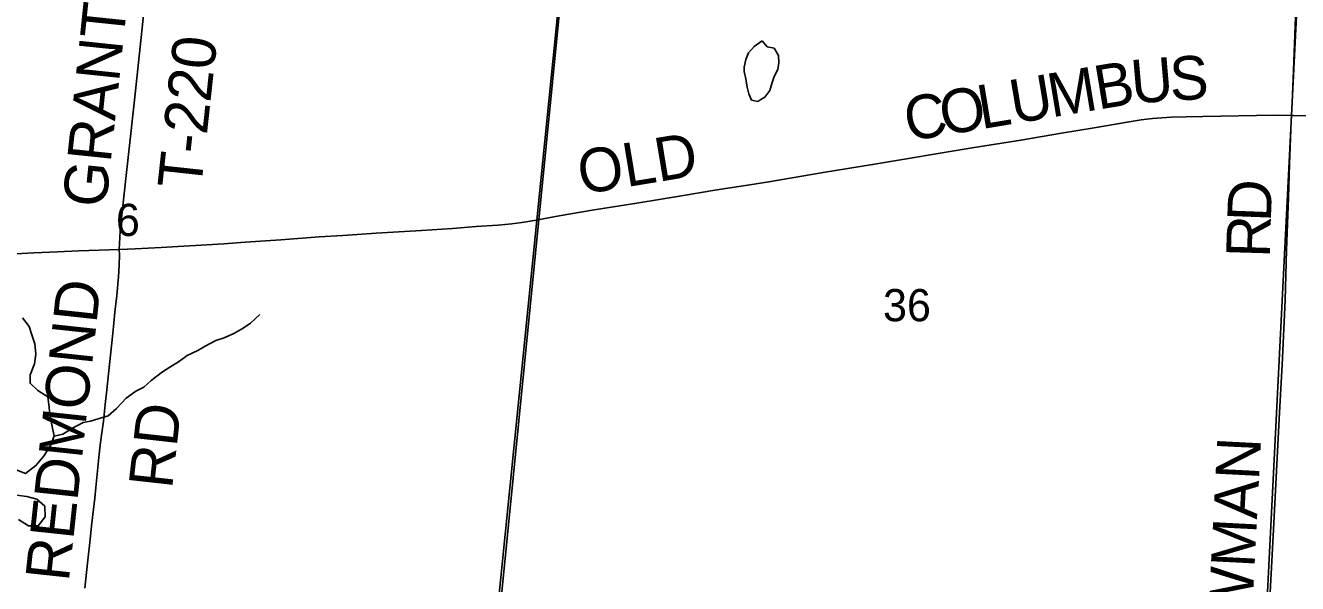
# Model space of a CAD drawing. Extents: x 1410790 to 1770854, y 566777 to 831614.
# Drawn here: x 1628404 to 1637142, y 706248 to 710078 of the extents above; entities that cross this region are included whole.
import ezdxf

# ---------------------------------------------------------------- set-up
doc = ezdxf.new("R2010")
doc.units = 0
for name, color, linetype in [('GM_X_County_Road', 7, 'Continuous'), ('GM_X_County_Road_Text', 7, 'Continuous'), ('GM_X_Major_River', 7, 'Continuous'), ('GM_X_Minor_Lake', 7, 'Continuous'), ('GM_X_Minor_River', 7, 'Continuous'), ('GM_X_Section', 7, 'Continuous'), ('GM_X_Section_Text', 7, 'Continuous'), ('GM_X_Township', 7, 'Continuous'), ('GM_X_Township_Road', 7, 'Continuous'), ('GM_X_Township_Road_Text', 7, 'Continuous')]:
    doc.layers.add(name, color=color, linetype=linetype)

msp = doc.modelspace()

# ---------------------------------------------------------------- linework, layer by layer
at = {"layer": 'GM_X_County_Road'}
for points in [[(1637099.9, 709461.3), (1637104.7, 709548.8), (1637112.8, 709768.4), (1637131.4, 710260.3), (1637138.9, 710449.3)], [(1631913.4, 708742.5), (1631916.2, 708742.9), (1631924.1, 708744.3), (1632069.4, 708771), (1632295.5, 708810.1), (1632603.2, 708859.7), (1632910.8, 708909.7), (1633153.6, 708949.4), (1633380.3, 708985.1), (1633509.9, 709006), (1633882.2, 709068.6), (1634222.3, 709123.5), (1634905.6, 709237.3), (1635241.7, 709290), (1635520.2, 709339.2), (1635744.4, 709375.5), (1635970.7, 709413.9), (1636066.6, 709429.8), (1636144.7, 709439.7), (1636272.4, 709448.3), (1636376.6, 709451.6), (1636491.2, 709453.5), (1636983.5, 709461.5), (1637099.9, 709461.3)], [(1636909.4, 705336.9), (1636918.3, 705488), (1636945.2, 706012.4), (1636975.4, 706618.9), (1637016.5, 707421.9), (1637035.3, 707749.5), (1637055.5, 708192.1), (1637066.6, 708536.5), (1637078.7, 708897.2), (1637086.3, 709126.8), (1637098.2, 709422), (1637099.9, 709461.3)], [(1637099.9, 709461.3), (1637114.4, 709461.2), (1637393.1, 709457), (1637540.6, 709453.2), (1637934.2, 709444.3), (1637962.5, 709443.7)], [(1629048.3, 708541.8), (1629158.3, 708546), (1629336.9, 708553.3), (1629765.8, 708580.7), (1629913.1, 708590.7), (1630158.6, 708607.7), (1630420.3, 708626.9), (1630583.8, 708637.8), (1630813, 708652.1), (1631124.1, 708671.4), (1631336.8, 708685.7), (1631500.1, 708697.5), (1631648.2, 708708.1), (1631744.2, 708716.7), (1631812.3, 708725.3), (1631913.4, 708742.5)], [(1623513.6, 708279.2), (1623563.6, 708282.3), (1623694.8, 708288.1), (1624006.1, 708299), (1624268.3, 708309), (1624563.1, 708321.3), (1624989.1, 708340.2), (1625251.1, 708353.2), (1625660.4, 708375.2), (1625873.3, 708387.7), (1626233.4, 708406.7), (1626397.2, 708415.1), (1626692, 708430), (1626954.1, 708442.6), (1627232.5, 708455.7), (1627363.4, 708462.5), (1627527.1, 708471.7), (1627658, 708478), (1627936.4, 708491.6), (1628296.8, 708508.8), (1628460.5, 708517.2), (1628624.2, 708524.7), (1628771.6, 708530.7), (1629048.3, 708541.8)]]:
    msp.add_lwpolyline(points, dxfattribs=at)
at = {"layer": 'GM_X_Major_River'}
for points in [[(1628446.2, 707961.6), (1628429.1, 708012), (1628384.2, 708071)], [(1628339.3, 707028.5), (1628404.9, 707003.3), (1628475.9, 707058.2), (1628527, 707119.5), (1628574.4, 707190.9), (1628601.6, 707260.6), (1628585, 707337.2), (1628572.3, 707409.6), (1628563.6, 707478), (1628558.5, 707530.2), (1628489.2, 707573.6), (1628436.1, 707622.7), (1628437.2, 707680.8), (1628466.5, 707756.6), (1628475.7, 707822.6), (1628469, 707892.9), (1628446.2, 707961.6)], [(1628357.1, 706687.2), (1628424.4, 706643.8), (1628492.4, 706644.7), (1628539.6, 706706), (1628536.9, 706778.3), (1628481.7, 706827.4), (1628414.1, 706846.7), (1628342.1, 706853.9)]]:
    msp.add_lwpolyline(points, dxfattribs=at)
at = {"layer": 'GM_X_Minor_Lake'}
for points in [[(1633465, 709972.1), (1633408.7, 709934.5), (1633370.3, 709890.7), (1633351.9, 709844.8), (1633341.5, 709792.7), (1633341.2, 709762.7), (1633352.7, 709712.5), (1633362.2, 709654.3), (1633371.8, 709608.1), (1633391.4, 709565.9), (1633435.3, 709557.5), (1633455.7, 709569.2)], [(1633455.7, 709569.2), (1633483.5, 709585.1), (1633515.9, 709632.9), (1633530.3, 709678.9), (1633546.7, 709728.9), (1633571.1, 709776.8), (1633577.5, 709824.8), (1633576, 709872.9), (1633546.4, 709921.3), (1633498.6, 709931.7), (1633465, 709972.1)]]:
    msp.add_lwpolyline(points, dxfattribs=at)
at = {"layer": 'GM_X_Minor_River'}
msp.add_lwpolyline([(1628601.6, 707260.6), (1628661.1, 707272.4), (1628731.4, 707315.9), (1628799.7, 707353.4), (1628849.7, 707363.1), (1628903.8, 707378.7), (1628971.9, 707400.1), (1629028.3, 707449.8), (1629094.9, 707519.4), (1629161.3, 707568.9), (1629217.5, 707596.5), (1629267.9, 707642.2), (1629344.3, 707701.7), (1629394.6, 707733.4), (1629460.9, 707774.9), (1629515.2, 707812.5), (1629587.4, 707848), (1629637.6, 707877.7), (1629711.9, 707915.2), (1629768, 707934.7), (1629834.2, 707964.2), (1629898.5, 707999.8), (1629948.8, 708035.4), (1630013.3, 708095)], dxfattribs=at)
at = {"layer": 'GM_X_Section'}
for points in [[(1626541.7, 711792.7), (1632179.6, 711257), (1631638.2, 705801), (1626009.2, 706398.7)], [(1632179.6, 711257), (1637163.8, 710735.7), (1636885.2, 705190.3), (1631638.2, 705801)], [(1637163.8, 710735.7), (1642713.2, 710159), (1642178.8, 704626.9), (1636885.2, 705190.3)]]:
    msp.add_lwpolyline(points, close=True, dxfattribs=at)
at = {"layer": 'GM_X_Township'}
for points in [[(1618894.5, 712517.2), (1623710.9, 712046), (1629354.2, 711518.6), (1632167.4, 711240.7), (1631916.2, 708742.9), (1631326.5, 702883.4), (1631321, 702829.2), (1631070.4, 700463), (1630881.2, 698711.1), (1630864.1, 698559.5), (1630490.7, 695105.8), (1630185.5, 692523.4), (1629885.3, 689842.3), (1629646.5, 687839.8), (1629632, 687706.9), (1629570.2, 687086.3), (1628687.9, 679299.8)], [(1642695.3, 710171.5), (1637152.1, 710725.5), (1632167.4, 711240.7), (1631916.2, 708742.9), (1631326.5, 702883.4), (1631321, 702829.2), (1631070.4, 700463), (1630881.2, 698711.1), (1630864.1, 698559.5), (1630490.7, 695105.8), (1630185.5, 692523.4), (1629885.3, 689842.3), (1629646.5, 687839.8), (1629632, 687706.9), (1629570.2, 687086.3), (1628687.9, 679299.8)]]:
    msp.add_lwpolyline(points, dxfattribs=at)
at = {"layer": 'GM_X_Township_Road'}
for points in [[(1629048.3, 708541.8), (1629050.3, 708582.4), (1629052.5, 708623.2), (1629055.5, 708668.6), (1629068.8, 708798.9), (1629152.5, 709565.1), (1629203.4, 710038.1), (1629247.8, 710461.9), (1629276.2, 710755.7), (1629321.8, 711179.5), (1629349.1, 711456.9), (1629354.3, 711518.6)], [(1628812.9, 706217.5), (1628830.4, 706387.8), (1628848.4, 706550.9), (1628857.8, 706645.4), (1628879.6, 706834.1), (1628888.1, 706907.9), (1628911.4, 707135.8), (1628916.3, 707198.6), (1628926.5, 707267), (1628940.1, 707363.1), (1628951.5, 707477.3), (1628962.9, 707576.8), (1628975.4, 707688), (1629003.3, 707964.5), (1629018.8, 708110.9), (1629031.3, 708225.2), (1629043, 708352.3), (1629047.2, 708434), (1629048.8, 708503.2), (1629048.3, 708541.8)]]:
    msp.add_lwpolyline(points, dxfattribs=at)

# ---------------------------------------------------------------- texts
at = {"layer": 'GM_X_County_Road_Text'}
for s, rotation, p in [('U', 4.95664, (1636009.2, 709539.7)), ('S', 2.74258, (1636269.2, 709562.3)), ('M', 9.48696, (1635451.2, 709446.7)), ('B', 9.36992, (1635772.2, 709500.3)), ('U', 9.48508, (1635190.8, 709403.2)), ('C', 9.48863, (1634466.1, 709282.1)), ('O', 9.48875, (1634709.1, 709322.7)), ('L', 9.48839, (1634969.5, 709366.2)), ('OLD', 9.40738, (1632223.7, 708917.1)), ('D', 87.82469, (1636957.7, 708726.8)), ('R', 88.3137, (1636950.5, 708481.2)), ('BOWMAN', 87.06392, (1636796.5, 705396.2))]:
    msp.add_text(s, height=300, rotation=rotation, dxfattribs=at).set_placement(p)
at = {"layer": 'GM_X_Section_Text'}
for s, p in [('6', (1629025.3, 708633.5)), ('36', (1634294.3, 708048.2))]:
    msp.add_text(s, height=221, rotation=0.00001, dxfattribs=at).set_placement(p)
at = {"layer": 'GM_X_Township_Road_Text'}
for s, rotation, p in [('GRANT', 84.03149, (1628956.3, 708821.3)), ('T-220', 83.81383, (1629608.9, 708946.6)), ('REDMOND', 83.8609, (1628701.1, 706256.2)), ('RD', 83.61845, (1629410.4, 706892.9))]:
    msp.add_text(s, height=300, rotation=rotation, dxfattribs=at).set_placement(p)

doc.saveas('drawing.dxf')
